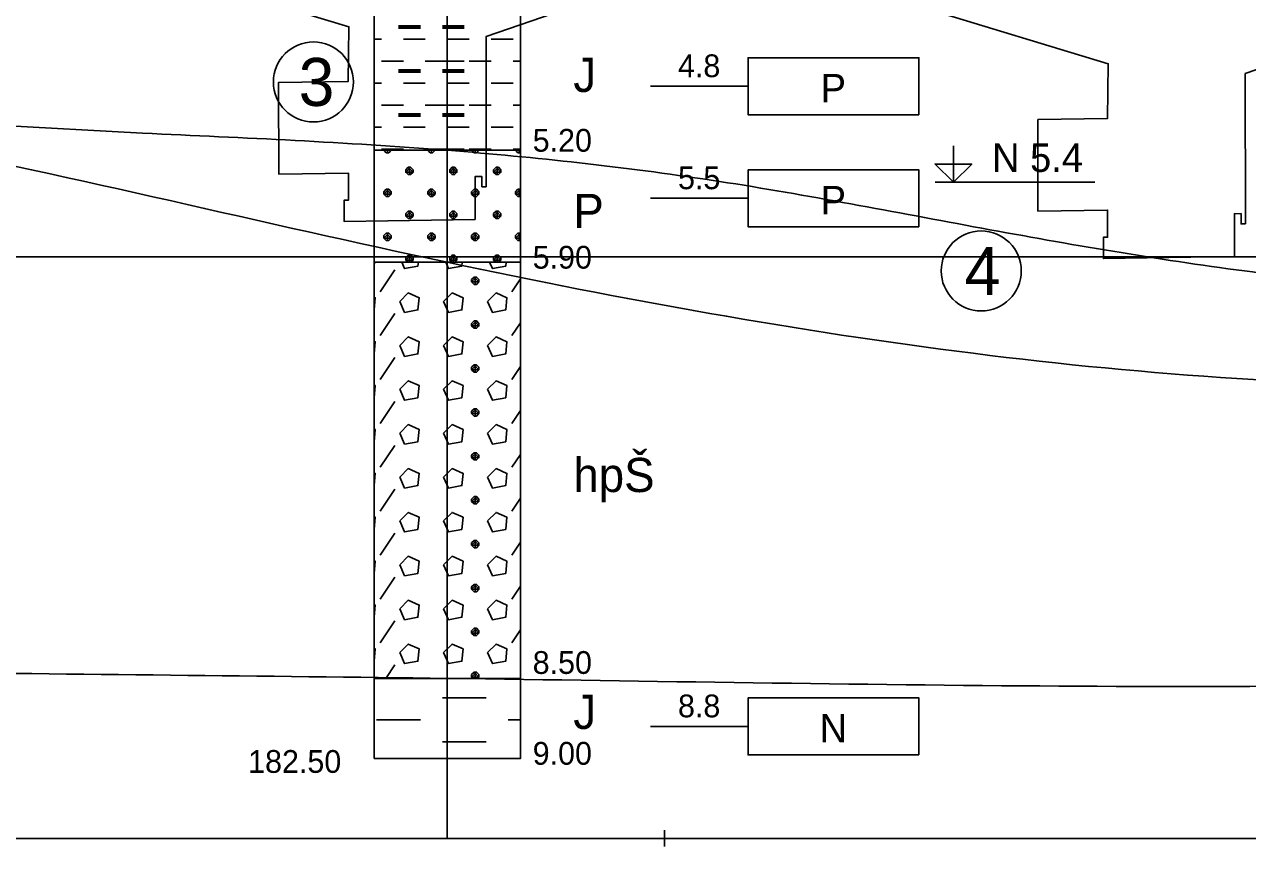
# Model space of a CAD drawing. Extents: x 3042 to 4120, y 576 to 2694.
# Drawn here: x 3307.16 to 3345.37, y 1698.35 to 1724.04 of the extents above; entities that cross this region are included whole.
import ezdxf

# ---------------------------------------------------------------- set-up
doc = ezdxf.new("R2010")
doc.units = 0
for name, color, linetype in [('17', 7, 'Continuous'), ('18', 7, 'Continuous'), ('51', 7, 'Continuous'), ('52', 7, 'Continuous'), ('53', 7, 'Continuous'), ('56', 7, 'Continuous'), ('61', 7, 'Continuous'), ('62', 7, 'Continuous'), ('7', 7, 'Continuous'), ('nádrže', 7, 'Continuous'), ('pomocna', 7, 'Continuous'), ('rozhraní', 7, 'Continuous')]:
    doc.layers.add(name, color=color, linetype=linetype)

msp = doc.modelspace()

# ---------------------------------------------------------------- linework, layer by layer
at = {"layer": '18'}
for p, q in [((3320.372, 1701.105), (3320.372, 1746.105)), ((3320.372, 1701.486), (3320.372, 1700.724)), ((3319.991, 1701.105), (3320.753, 1701.105)), ((3320.372, 1698.986), (3320.372, 1698.605))]:
    msp.add_line(p, q, dxfattribs=at)
at = {"layer": '51'}
for p, q in [((3318.845, 1723.992), (3319.531, 1723.992)), ((3318.845, 1723.954), (3319.531, 1723.954)), ((3318.845, 1723.916), (3319.531, 1723.916)), ((3320.217, 1723.992), (3320.903, 1723.992)), ((3320.217, 1723.954), (3320.903, 1723.954)), ((3320.217, 1723.916), (3320.903, 1723.916)), ((3318.086, 1723.573), (3318.312, 1723.573)), ((3318.998, 1723.573), (3319.684, 1723.573)), ((3320.369, 1723.573), (3321.055, 1723.573)), ((3321.741, 1723.573), (3322.427, 1723.573)), ((3318.312, 1722.887), (3318.998, 1722.887)), ((3319.684, 1722.887), (3320.369, 1722.887)), ((3320.217, 1722.887), (3320.903, 1722.887)), ((3321.055, 1722.887), (3321.741, 1722.887)), ((3322.427, 1722.887), (3322.658, 1722.887)), ((3318.845, 1722.621), (3319.531, 1722.621)), ((3318.845, 1722.582), (3319.531, 1722.582)), ((3318.845, 1722.544), (3319.531, 1722.544)), ((3320.217, 1722.621), (3320.903, 1722.621)), ((3320.217, 1722.582), (3320.903, 1722.582)), ((3320.217, 1722.544), (3320.903, 1722.544)), ((3318.086, 1722.201), (3318.312, 1722.201)), ((3318.998, 1722.201), (3319.684, 1722.201)), ((3320.369, 1722.201), (3321.055, 1722.201)), ((3321.741, 1722.201), (3322.427, 1722.201)), ((3318.312, 1721.516), (3318.998, 1721.516)), ((3319.684, 1721.516), (3320.369, 1721.516)), ((3320.217, 1721.516), (3320.903, 1721.516)), ((3321.055, 1721.516), (3321.741, 1721.516)), ((3322.427, 1721.516), (3322.658, 1721.516)), ((3318.845, 1721.249), (3319.531, 1721.249)), ((3318.845, 1721.211), (3319.531, 1721.211)), ((3318.845, 1721.173), (3319.531, 1721.173)), ((3320.217, 1721.249), (3320.903, 1721.249)), ((3320.217, 1721.211), (3320.903, 1721.211)), ((3320.217, 1721.173), (3320.903, 1721.173)), ((3318.086, 1720.83), (3318.312, 1720.83)), ((3318.998, 1720.83), (3319.684, 1720.83)), ((3320.369, 1720.83), (3321.055, 1720.83)), ((3321.741, 1720.83), (3322.427, 1720.83)), ((3318.312, 1720.144), (3318.998, 1720.144)), ((3318.502, 1720.03), (3318.502, 1720.105)), ((3319.684, 1720.144), (3320.369, 1720.144)), ((3319.874, 1720.03), (3319.874, 1720.105)), ((3320.217, 1720.144), (3320.903, 1720.144)), ((3321.055, 1720.144), (3321.741, 1720.144)), ((3321.246, 1720.03), (3321.246, 1720.105)), ((3322.427, 1720.144), (3322.658, 1720.144)), ((3322.617, 1720.03), (3322.617, 1720.105)), ((3319.188, 1719.344), (3319.188, 1719.573)), ((3320.56, 1719.344), (3320.56, 1719.573)), ((3321.931, 1719.344), (3321.931, 1719.573)), ((3318.502, 1718.658), (3318.502, 1718.887)), ((3319.874, 1718.658), (3319.874, 1718.887)), ((3321.246, 1718.658), (3321.246, 1718.887)), ((3322.617, 1718.658), (3322.617, 1718.887)), ((3319.188, 1717.972), (3319.188, 1718.201)), ((3320.56, 1717.972), (3320.56, 1718.201)), ((3321.931, 1717.972), (3321.931, 1718.201)), ((3318.502, 1717.287), (3318.502, 1717.515)), ((3319.874, 1717.287), (3319.874, 1717.515)), ((3321.246, 1717.287), (3321.246, 1717.515)), ((3322.617, 1717.287), (3322.617, 1717.515)), ((3319.188, 1716.605), (3319.188, 1716.829)), ((3320.56, 1716.605), (3320.56, 1716.829)), ((3321.931, 1716.605), (3321.931, 1716.829)), ((3318.274, 1715.686), (3318.731, 1716.372)), ((3321.246, 1715.915), (3321.246, 1716.144)), ((3322.389, 1715.686), (3322.658, 1716.09)), ((3318.274, 1714.315), (3318.731, 1715.001)), ((3321.246, 1714.543), (3321.246, 1714.772)), ((3322.389, 1714.315), (3322.658, 1714.718)), ((3318.274, 1712.943), (3318.731, 1713.629)), ((3321.246, 1713.172), (3321.246, 1713.4)), ((3322.389, 1712.943), (3322.658, 1713.347)), ((3318.274, 1711.572), (3318.731, 1712.257)), ((3321.246, 1711.8), (3321.246, 1712.029)), ((3322.389, 1711.572), (3322.658, 1711.975)), ((3318.274, 1710.2), (3318.731, 1710.886)), ((3321.246, 1710.429), (3321.246, 1710.657)), ((3322.389, 1710.2), (3322.658, 1710.604)), ((3318.274, 1708.828), (3318.731, 1709.514)), ((3321.246, 1709.057), (3321.246, 1709.286)), ((3322.389, 1708.828), (3322.658, 1709.232)), ((3318.274, 1707.457), (3318.731, 1708.143)), ((3321.246, 1707.685), (3321.246, 1707.914)), ((3322.389, 1707.457), (3322.658, 1707.86)), ((3318.274, 1706.085), (3318.731, 1706.771)), ((3321.246, 1706.314), (3321.246, 1706.542)), ((3322.389, 1706.085), (3322.658, 1706.489)), ((3318.274, 1704.714), (3318.731, 1705.399)), ((3321.246, 1704.942), (3321.246, 1705.171)), ((3322.389, 1704.714), (3322.658, 1705.117)), ((3318.449, 1703.605), (3318.731, 1704.028)), ((3321.246, 1703.605), (3321.246, 1703.799)), ((3320.217, 1702.999), (3320.903, 1702.999)), ((3320.903, 1702.999), (3321.589, 1702.999)), ((3322.274, 1702.313), (3322.658, 1702.313)), ((3320.217, 1701.627), (3320.903, 1701.627)), ((3320.903, 1701.627), (3321.589, 1701.627))]:
    msp.add_line(p, q, dxfattribs=at)
for points in [[(3318.086, 1720.105), (3322.658, 1720.105), (3322.658, 1725.105), (3318.086, 1725.105)], [(3318.086, 1716.605), (3322.658, 1716.605), (3322.658, 1720.105), (3318.086, 1720.105)], [(3318.086, 1703.605), (3322.658, 1703.605), (3322.658, 1716.605), (3318.086, 1716.605)], [(3318.086, 1701.105), (3322.658, 1701.105), (3322.658, 1703.605), (3318.086, 1703.605)]]:
    msp.add_lwpolyline(points, close=True, dxfattribs=at)
for points in [[(3318.389, 1720.105), (3318.464, 1720.03), (3318.541, 1720.03), (3318.616, 1720.105)], [(3319.761, 1720.105), (3319.836, 1720.03), (3319.912, 1720.03), (3319.987, 1720.105)], [(3321.133, 1720.105), (3321.208, 1720.03), (3321.284, 1720.03), (3321.359, 1720.105)], [(3322.504, 1720.105), (3322.579, 1720.03), (3322.655, 1720.03), (3322.658, 1720.032)], [(3319.15, 1719.573), (3319.074, 1719.496), (3319.074, 1719.42), (3319.15, 1719.344), (3319.226, 1719.344), (3319.303, 1719.42), (3319.303, 1719.496), (3319.226, 1719.573), (3319.15, 1719.573), (3319.303, 1719.42), (3319.074, 1719.42), (3319.226, 1719.573)], [(3320.522, 1719.573), (3320.446, 1719.496), (3320.446, 1719.42), (3320.522, 1719.344), (3320.598, 1719.344), (3320.674, 1719.42), (3320.674, 1719.496), (3320.598, 1719.573), (3320.522, 1719.573), (3320.674, 1719.42), (3320.446, 1719.42), (3320.598, 1719.573)], [(3321.893, 1719.573), (3321.817, 1719.496), (3321.817, 1719.42), (3321.893, 1719.344), (3321.97, 1719.344), (3322.046, 1719.42), (3322.046, 1719.496), (3321.97, 1719.573), (3321.893, 1719.573), (3322.046, 1719.42), (3321.817, 1719.42), (3321.97, 1719.573)], [(3318.464, 1718.887), (3318.388, 1718.811), (3318.388, 1718.734), (3318.464, 1718.658), (3318.541, 1718.658), (3318.617, 1718.734), (3318.617, 1718.811), (3318.541, 1718.887), (3318.464, 1718.887), (3318.617, 1718.734), (3318.388, 1718.734), (3318.541, 1718.887)], [(3319.836, 1718.887), (3319.76, 1718.811), (3319.76, 1718.734), (3319.836, 1718.658), (3319.912, 1718.658), (3319.988, 1718.734), (3319.988, 1718.811), (3319.912, 1718.887), (3319.836, 1718.887), (3319.988, 1718.734), (3319.76, 1718.734), (3319.912, 1718.887)], [(3321.208, 1718.887), (3321.131, 1718.811), (3321.131, 1718.734), (3321.208, 1718.658), (3321.284, 1718.658), (3321.36, 1718.734), (3321.36, 1718.811), (3321.284, 1718.887), (3321.208, 1718.887), (3321.36, 1718.734), (3321.131, 1718.734), (3321.284, 1718.887)], [(3322.579, 1718.887), (3322.503, 1718.811), (3322.503, 1718.734), (3322.579, 1718.658), (3322.655, 1718.658), (3322.658, 1718.661)], [(3322.658, 1718.734), (3322.503, 1718.734), (3322.655, 1718.887)], [(3322.658, 1718.884), (3322.655, 1718.887), (3322.579, 1718.887), (3322.658, 1718.808)], [(3319.15, 1718.201), (3319.074, 1718.125), (3319.074, 1718.049), (3319.15, 1717.972), (3319.226, 1717.972), (3319.303, 1718.049), (3319.303, 1718.125), (3319.226, 1718.201), (3319.15, 1718.201), (3319.303, 1718.049), (3319.074, 1718.049), (3319.226, 1718.201)], [(3320.522, 1718.201), (3320.446, 1718.125), (3320.446, 1718.049), (3320.522, 1717.972), (3320.598, 1717.972), (3320.674, 1718.049), (3320.674, 1718.125), (3320.598, 1718.201), (3320.522, 1718.201), (3320.674, 1718.049), (3320.446, 1718.049), (3320.598, 1718.201)], [(3321.893, 1718.201), (3321.817, 1718.125), (3321.817, 1718.049), (3321.893, 1717.972), (3321.97, 1717.972), (3322.046, 1718.049), (3322.046, 1718.125), (3321.97, 1718.201), (3321.893, 1718.201), (3322.046, 1718.049), (3321.817, 1718.049), (3321.97, 1718.201)], [(3318.464, 1717.515), (3318.388, 1717.439), (3318.388, 1717.363), (3318.464, 1717.287), (3318.541, 1717.287), (3318.617, 1717.363), (3318.617, 1717.439), (3318.541, 1717.515), (3318.464, 1717.515), (3318.617, 1717.363), (3318.388, 1717.363), (3318.541, 1717.515)], [(3319.836, 1717.515), (3319.76, 1717.439), (3319.76, 1717.363), (3319.836, 1717.287), (3319.912, 1717.287), (3319.988, 1717.363), (3319.988, 1717.439), (3319.912, 1717.515), (3319.836, 1717.515), (3319.988, 1717.363), (3319.76, 1717.363), (3319.912, 1717.515)], [(3321.208, 1717.515), (3321.131, 1717.439), (3321.131, 1717.363), (3321.208, 1717.287), (3321.284, 1717.287), (3321.36, 1717.363), (3321.36, 1717.439), (3321.284, 1717.515), (3321.208, 1717.515), (3321.36, 1717.363), (3321.131, 1717.363), (3321.284, 1717.515)], [(3322.579, 1717.515), (3322.503, 1717.439), (3322.503, 1717.363), (3322.579, 1717.287), (3322.655, 1717.287), (3322.658, 1717.289)], [(3322.658, 1717.363), (3322.503, 1717.363), (3322.655, 1717.515)], [(3322.658, 1717.513), (3322.655, 1717.515), (3322.579, 1717.515), (3322.658, 1717.437)], [(3318.083, 1716.486), (3318.083, 1716.486), (3318.095, 1716.605)], [(3318.949, 1716.605), (3319.036, 1716.41), (3319.455, 1716.486), (3319.467, 1716.605)], [(3319.15, 1716.829), (3319.074, 1716.753), (3319.074, 1716.677), (3319.146, 1716.605)], [(3319.23, 1716.605), (3319.303, 1716.677), (3319.303, 1716.753), (3319.226, 1716.829), (3319.15, 1716.829), (3319.303, 1716.677), (3319.074, 1716.677), (3319.226, 1716.829)], [(3320.321, 1716.605), (3320.407, 1716.41), (3320.827, 1716.486), (3320.838, 1716.605)], [(3320.522, 1716.829), (3320.446, 1716.753), (3320.446, 1716.677), (3320.518, 1716.605)], [(3320.602, 1716.605), (3320.674, 1716.677), (3320.674, 1716.753), (3320.598, 1716.829), (3320.522, 1716.829), (3320.674, 1716.677), (3320.446, 1716.677), (3320.598, 1716.829)], [(3321.693, 1716.605), (3321.779, 1716.41), (3322.198, 1716.486), (3322.21, 1716.605)], [(3321.893, 1716.829), (3321.817, 1716.753), (3321.817, 1716.677), (3321.889, 1716.605)], [(3321.974, 1716.605), (3322.046, 1716.677), (3322.046, 1716.753), (3321.97, 1716.829), (3321.893, 1716.829), (3322.046, 1716.677), (3321.817, 1716.677), (3321.97, 1716.829)], [(3321.208, 1716.144), (3321.131, 1716.067), (3321.131, 1715.991), (3321.208, 1715.915), (3321.284, 1715.915), (3321.36, 1715.991), (3321.36, 1716.067), (3321.284, 1716.144), (3321.208, 1716.144), (3321.36, 1715.991), (3321.131, 1715.991), (3321.284, 1716.144)], [(3318.083, 1715.115), (3318.083, 1715.115), (3318.121, 1715.496), (3318.086, 1715.512)], [(3318.883, 1715.382), (3319.036, 1715.039), (3319.455, 1715.115), (3319.493, 1715.496), (3319.15, 1715.648), (3318.883, 1715.382)], [(3320.255, 1715.382), (3320.407, 1715.039), (3320.827, 1715.115), (3320.865, 1715.496), (3320.522, 1715.648), (3320.255, 1715.382)], [(3321.627, 1715.382), (3321.779, 1715.039), (3322.198, 1715.115), (3322.236, 1715.496), (3321.893, 1715.648), (3321.627, 1715.382)], [(3321.208, 1714.772), (3321.131, 1714.696), (3321.131, 1714.62), (3321.208, 1714.543), (3321.284, 1714.543), (3321.36, 1714.62), (3321.36, 1714.696), (3321.284, 1714.772), (3321.208, 1714.772), (3321.36, 1714.62), (3321.131, 1714.62), (3321.284, 1714.772)], [(3318.883, 1714.01), (3319.036, 1713.667), (3319.455, 1713.743), (3319.493, 1714.124), (3319.15, 1714.277), (3318.883, 1714.01)], [(3320.255, 1714.01), (3320.407, 1713.667), (3320.827, 1713.743), (3320.865, 1714.124), (3320.522, 1714.277), (3320.255, 1714.01)], [(3321.627, 1714.01), (3321.779, 1713.667), (3322.198, 1713.743), (3322.236, 1714.124), (3321.893, 1714.277), (3321.627, 1714.01)], [(3318.083, 1713.743), (3318.083, 1713.743), (3318.121, 1714.124), (3318.086, 1714.14)], [(3321.208, 1713.4), (3321.131, 1713.324), (3321.131, 1713.248), (3321.208, 1713.172), (3321.284, 1713.172), (3321.36, 1713.248), (3321.36, 1713.324), (3321.284, 1713.4), (3321.208, 1713.4), (3321.36, 1713.248), (3321.131, 1713.248), (3321.284, 1713.4)], [(3318.083, 1712.372), (3318.083, 1712.372), (3318.121, 1712.753), (3318.086, 1712.768)], [(3318.883, 1712.638), (3319.036, 1712.295), (3319.455, 1712.372), (3319.493, 1712.753), (3319.15, 1712.905), (3318.883, 1712.638)], [(3320.255, 1712.638), (3320.407, 1712.295), (3320.827, 1712.372), (3320.865, 1712.753), (3320.522, 1712.905), (3320.255, 1712.638)], [(3321.627, 1712.638), (3321.779, 1712.295), (3322.198, 1712.372), (3322.236, 1712.753), (3321.893, 1712.905), (3321.627, 1712.638)], [(3321.208, 1712.029), (3321.131, 1711.953), (3321.131, 1711.876), (3321.208, 1711.8), (3321.284, 1711.8), (3321.36, 1711.876), (3321.36, 1711.953), (3321.284, 1712.029), (3321.208, 1712.029), (3321.36, 1711.876), (3321.131, 1711.876), (3321.284, 1712.029)], [(3318.083, 1711), (3318.083, 1711), (3318.121, 1711.381), (3318.086, 1711.397)], [(3318.883, 1711.267), (3319.036, 1710.924), (3319.455, 1711), (3319.493, 1711.381), (3319.15, 1711.533), (3318.883, 1711.267)], [(3320.255, 1711.267), (3320.407, 1710.924), (3320.827, 1711), (3320.865, 1711.381), (3320.522, 1711.533), (3320.255, 1711.267)], [(3321.627, 1711.267), (3321.779, 1710.924), (3322.198, 1711), (3322.236, 1711.381), (3321.893, 1711.533), (3321.627, 1711.267)], [(3321.208, 1710.657), (3321.131, 1710.581), (3321.131, 1710.505), (3321.208, 1710.429), (3321.284, 1710.429), (3321.36, 1710.505), (3321.36, 1710.581), (3321.284, 1710.657), (3321.208, 1710.657), (3321.36, 1710.505), (3321.131, 1710.505), (3321.284, 1710.657)], [(3318.883, 1709.895), (3319.036, 1709.552), (3319.455, 1709.628), (3319.493, 1710.009), (3319.15, 1710.162), (3318.883, 1709.895)], [(3320.255, 1709.895), (3320.407, 1709.552), (3320.827, 1709.628), (3320.865, 1710.009), (3320.522, 1710.162), (3320.255, 1709.895)], [(3321.627, 1709.895), (3321.779, 1709.552), (3322.198, 1709.628), (3322.236, 1710.009), (3321.893, 1710.162), (3321.627, 1709.895)], [(3318.083, 1709.628), (3318.083, 1709.628), (3318.121, 1710.009), (3318.086, 1710.025)], [(3321.208, 1709.286), (3321.131, 1709.209), (3321.131, 1709.133), (3321.208, 1709.057), (3321.284, 1709.057), (3321.36, 1709.133), (3321.36, 1709.209), (3321.284, 1709.286), (3321.208, 1709.286), (3321.36, 1709.133), (3321.131, 1709.133), (3321.284, 1709.286)], [(3318.083, 1708.257), (3318.083, 1708.257), (3318.121, 1708.638), (3318.086, 1708.654)], [(3318.883, 1708.524), (3319.036, 1708.181), (3319.455, 1708.257), (3319.493, 1708.638), (3319.15, 1708.79), (3318.883, 1708.524)], [(3320.255, 1708.524), (3320.407, 1708.181), (3320.827, 1708.257), (3320.865, 1708.638), (3320.522, 1708.79), (3320.255, 1708.524)], [(3321.627, 1708.524), (3321.779, 1708.181), (3322.198, 1708.257), (3322.236, 1708.638), (3321.893, 1708.79), (3321.627, 1708.524)], [(3321.208, 1707.914), (3321.131, 1707.838), (3321.131, 1707.762), (3321.208, 1707.685), (3321.284, 1707.685), (3321.36, 1707.762), (3321.36, 1707.838), (3321.284, 1707.914), (3321.208, 1707.914), (3321.36, 1707.762), (3321.131, 1707.762), (3321.284, 1707.914)], [(3318.883, 1707.152), (3319.036, 1706.809), (3319.455, 1706.885), (3319.493, 1707.266), (3319.15, 1707.419), (3318.883, 1707.152)], [(3320.255, 1707.152), (3320.407, 1706.809), (3320.827, 1706.885), (3320.865, 1707.266), (3320.522, 1707.419), (3320.255, 1707.152)], [(3321.627, 1707.152), (3321.779, 1706.809), (3322.198, 1706.885), (3322.236, 1707.266), (3321.893, 1707.419), (3321.627, 1707.152)], [(3318.083, 1706.885), (3318.083, 1706.885), (3318.121, 1707.266), (3318.086, 1707.282)], [(3321.208, 1706.542), (3321.131, 1706.466), (3321.131, 1706.39), (3321.208, 1706.314), (3321.284, 1706.314), (3321.36, 1706.39), (3321.36, 1706.466), (3321.284, 1706.542), (3321.208, 1706.542), (3321.36, 1706.39), (3321.131, 1706.39), (3321.284, 1706.542)], [(3318.083, 1705.514), (3318.083, 1705.514), (3318.121, 1705.895), (3318.086, 1705.911)], [(3318.883, 1705.78), (3319.036, 1705.437), (3319.455, 1705.514), (3319.493, 1705.895), (3319.15, 1706.047), (3318.883, 1705.78)], [(3320.255, 1705.78), (3320.407, 1705.437), (3320.827, 1705.514), (3320.865, 1705.895), (3320.522, 1706.047), (3320.255, 1705.78)], [(3321.627, 1705.78), (3321.779, 1705.437), (3322.198, 1705.514), (3322.236, 1705.895), (3321.893, 1706.047), (3321.627, 1705.78)], [(3321.208, 1705.171), (3321.131, 1705.095), (3321.131, 1705.018), (3321.208, 1704.942), (3321.284, 1704.942), (3321.36, 1705.018), (3321.36, 1705.095), (3321.284, 1705.171), (3321.208, 1705.171), (3321.36, 1705.018), (3321.131, 1705.018), (3321.284, 1705.171)], [(3318.083, 1704.142), (3318.083, 1704.142), (3318.121, 1704.523), (3318.086, 1704.539)], [(3318.883, 1704.409), (3319.036, 1704.066), (3319.455, 1704.142), (3319.493, 1704.523), (3319.15, 1704.675), (3318.883, 1704.409)], [(3320.255, 1704.409), (3320.407, 1704.066), (3320.827, 1704.142), (3320.865, 1704.523), (3320.522, 1704.675), (3320.255, 1704.409)], [(3321.627, 1704.409), (3321.779, 1704.066), (3322.198, 1704.142), (3322.236, 1704.523), (3321.893, 1704.675), (3321.627, 1704.409)], [(3321.208, 1703.799), (3321.131, 1703.723), (3321.131, 1703.647), (3321.173, 1703.605)], [(3321.318, 1703.605), (3321.36, 1703.647), (3321.36, 1703.723), (3321.284, 1703.799), (3321.208, 1703.799), (3321.36, 1703.647), (3321.131, 1703.647), (3321.284, 1703.799)], [(3318.16, 1702.313), (3318.845, 1702.313), (3319.531, 1702.313)]]:
    msp.add_lwpolyline(points, dxfattribs=at)
at = {"layer": '53'}
for p, q in [((3318.086, 1746.105), (3318.086, 1701.105)), ((3322.658, 1746.105), (3322.658, 1701.105)), ((3318.086, 1720.105), (3322.658, 1720.105)), ((3318.086, 1716.605), (3322.658, 1716.605)), ((3318.086, 1703.605), (3322.658, 1703.605)), ((3318.086, 1701.105), (3322.658, 1701.105))]:
    msp.add_line(p, q, dxfattribs=at)
at = {"layer": '56'}
for p, q in [((3320.372, 1720.486), (3320.372, 1719.724)), ((3319.991, 1720.105), (3320.753, 1720.105)), ((3320.372, 1716.986), (3320.372, 1716.224)), ((3319.991, 1716.605), (3320.753, 1716.605)), ((3320.372, 1703.986), (3320.372, 1703.224)), ((3319.991, 1703.605), (3320.753, 1703.605)), ((3320.372, 1701.486), (3320.372, 1700.724)), ((3319.991, 1701.105), (3320.753, 1701.105))]:
    msp.add_line(p, q, dxfattribs=at)
at = {"layer": '61'}
msp.add_line((3335.612, 1719.105), (3340.607, 1719.105), dxfattribs=at)
msp.add_lwpolyline([(3336.183, 1720.248), (3336.183, 1719.105), (3335.612, 1719.676), (3336.755, 1719.676), (3336.183, 1719.105)], dxfattribs=at)
at = {"layer": '62'}
for p, q in [((3326.722, 1722.105), (3329.77, 1722.105)), ((3326.722, 1718.605), (3329.77, 1718.605)), ((3326.722, 1702.105), (3329.77, 1702.105))]:
    msp.add_line(p, q, dxfattribs=at)
for points in [[(3335.104, 1721.216), (3329.77, 1721.216), (3329.77, 1722.994), (3335.104, 1722.994), (3335.104, 1721.216)], [(3335.104, 1717.716), (3329.77, 1717.716), (3329.77, 1719.494), (3335.104, 1719.494), (3335.104, 1717.716)], [(3335.104, 1701.216), (3329.77, 1701.216), (3329.77, 1702.994), (3335.104, 1702.994), (3335.104, 1701.216)]]:
    msp.add_lwpolyline(points, dxfattribs=at)
at = {"layer": '7'}
for p, q in [((3227.162, 1698.605), (3438.242, 1698.605)), ((3327.162, 1698.351), (3327.162, 1698.859))]:
    msp.add_line(p, q, dxfattribs=at)
at = {"layer": 'nádrže'}
for points in [[(3333.118, 1743.109), (3333.224, 1728.207), (3335.323, 1728.207), (3335.323, 1724.535), (3341.02, 1722.808), (3340.999, 1721.099), (3338.823, 1721.066), (3338.825, 1718.203), (3341.001, 1718.236), (3341.002, 1717.388), (3340.869, 1717.386), (3340.869, 1716.723), (3344.963, 1716.786), (3344.963, 1718.123), (3345.173, 1718.127), (3345.173, 1717.807), (3345.307, 1717.809), (3345.304, 1722.503), (3351.555, 1724.659)], [(3311.601, 1725.693), (3317.297, 1723.966), (3317.277, 1722.257), (3315.101, 1722.223), (3315.103, 1719.36), (3317.279, 1719.394), (3317.279, 1718.545), (3317.147, 1718.543), (3317.147, 1717.88), (3321.241, 1717.943), (3321.24, 1719.281), (3321.45, 1719.284), (3321.451, 1718.964), (3321.584, 1718.966), (3321.581, 1723.66), (3327.833, 1725.817)]]:
    msp.add_lwpolyline(points, dxfattribs=at)
at = {"layer": 'pomocna'}
msp.add_line((3320.372, 1698.795), (3320.372, 1746.945), dxfattribs=at)
at = {"layer": 'rozhraní'}
msp.add_line((3294.631, 1721.547), (3310.853, 1720.638), dxfattribs=at)
for centre in [(3316.189, 1722.24), (3337.052, 1716.336)]:
    msp.add_circle(centre, 1.25, dxfattribs=at)
for points in [[(3320.892, 1725.115), (3320.372, 1725.105), (3316.058, 1725.49), (3311.735, 1725.869), (3303.071, 1726.514), (3294.408, 1726.841), (3285.772, 1726.655), (3273.628, 1725.43), (3261.498, 1723.671), (3249.352, 1722.09), (3237.162, 1721.405), (3228.768, 1721.405)], [(3229.677, 1717.905), (3237.162, 1717.905), (3285.772, 1722.655), (3320.372, 1716.605), (3353.272, 1712.755), (3417.072, 1721.205), (3435.991, 1721.205)], [(3310.853, 1720.638), (3320.372, 1720.105), (3328.616, 1719.172), (3336.815, 1717.718), (3345.017, 1716.37), (3349.135, 1715.932), (3353.272, 1715.755), (3361.573, 1715.714)], [(3436.362, 1716.776), (3254.504, 1716.776), (3234.848, 1716.776)], [(3227.99, 1705.905), (3237.162, 1705.905), (3285.772, 1704.155), (3320.372, 1703.605), (3358.571, 1703.605), (3428.242, 1708.205), (3436.555, 1708.205)]]:
    msp.add_spline(points, degree=3, dxfattribs=at)

# ---------------------------------------------------------------- texts
at = {"layer": '17'}
msp.add_text('182.50', height=0.7112, dxfattribs=at).set_placement((3314.149, 1700.653))
at = {"layer": '52'}
for s, height, p in [('J', 1.067, (3324.309, 1721.927)), ('5.20', 0.7112, (3323.039, 1720.061)), ('P', 1.067, (3324.309, 1717.677)), ('5.90', 0.7112, (3323.039, 1716.407)), ('hpŠ', 1.0668, (3324.309, 1709.427)), ('8.50', 0.7112, (3323.039, 1703.745)), ('J', 1.067, (3324.309, 1702.025)), ('9.00', 0.7112, (3323.039, 1700.907))]:
    msp.add_text(s, height=height, dxfattribs=at).set_placement(p)
at = {"layer": '61'}
msp.add_text('N 5.4', height=0.889, dxfattribs=at).set_placement((3337.39, 1719.429))
at = {"layer": '62'}
for s, height, p in [('4.8', 0.7112, (3327.579, 1722.389)), ('P', 0.889, (3332.035, 1721.603)), ('5.5', 0.7112, (3327.579, 1718.889)), ('P', 0.889, (3332.035, 1718.103)), ('8.8', 0.7112, (3327.579, 1702.389)), ('N', 0.889, (3332.003, 1701.603))]:
    msp.add_text(s, height=height, dxfattribs=at).set_placement(p)
at = {"layer": 'rozhraní'}
for s, p in [('3', (3315.727, 1721.49)), ('4', (3336.536, 1715.586))]:
    msp.add_text(s, height=1.5, dxfattribs=at).set_placement(p)

doc.saveas('drawing.dxf')
